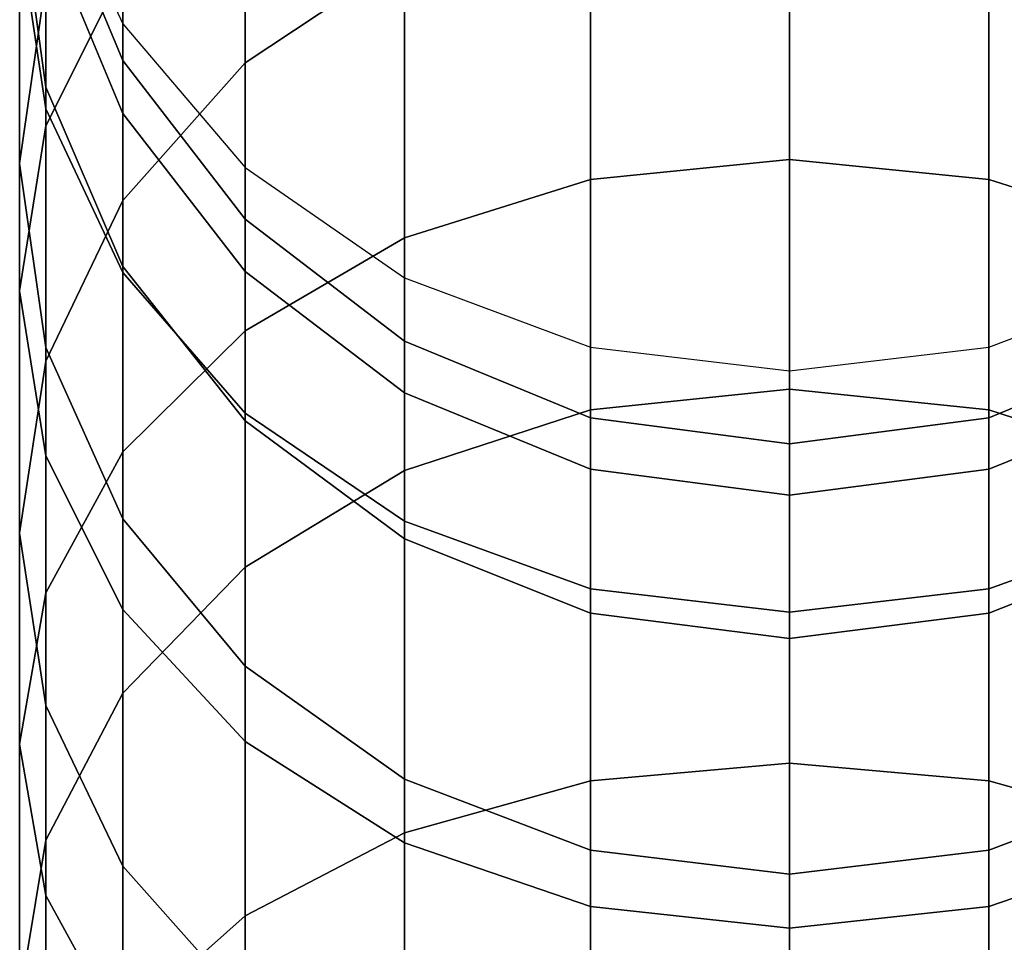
# Model space of a CAD drawing. Header units: inches. Extents: x 15 to 546804, y -66 to 267312.
# Tile 343 of 478: x 434201 to 434211, y 129509 to 129519. Entities that reach past the tile are written whole.
import ezdxf

# ---------------------------------------------------------------- set-up
doc = ezdxf.new("R2010")
doc.units = ezdxf.units.IN
doc.header["$MEASUREMENT"] = 0

msp = doc.modelspace()

# ---------------------------------------------------------------- linework, layer by layer
at = {"color": 7, "extrusion": (-1, 1.27576e-07, 4.74186e-12)}
for p, q in [((434209.219, 129522.375, 953.632), (434209.219, 129517.117, 945.575)), ((434203.562, 129518.122, 1609.095), (434203.562, 129522.298, 1600.713)), ((434207.149, 129522.149, 953.759), (434207.149, 129516.91, 945.731)), ((434211.29, 129522.149, 953.759), (434211.29, 129516.91, 945.731)), ((434205.219, 129521.487, 954.131), (434205.219, 129516.303, 946.187)), ((434201.492, 129521.296, 964.4), (434201.492, 129517.466, 956.392)), ((434202.291, 129516.69, 1608.26), (434202.291, 129520.768, 1600.073)), ((434203.562, 129520.435, 954.723), (434203.562, 129515.337, 946.912)), ((434201.492, 129520.267, 973.933), (434202.291, 129518.527, 974.498)), ((434201.492, 129520.07, 1573.19), (434202.291, 129518.147, 1573.063)), ((434202.291, 129518.147, 1573.327), (434201.492, 129520.07, 1573.327)), ((434202.291, 129518.147, 973.327), (434201.492, 129520.07, 973.327)), ((434201.492, 129520.07, 973.327), (434201.492, 129517.644, 965.86)), ((434209.219, 129514.732, 1618.293), (434209.219, 129520.148, 1610.277)), ((434201.219, 129517.075, 1598.528), (434201.219, 129519.869, 1590.375)), ((434201.219, 129519.869, 1590.375), (434201.492, 129517.868, 1589.834)), ((434207.149, 129514.516, 1618.126), (434207.149, 129519.912, 1610.139)), ((434211.29, 129514.516, 1618.126), (434211.29, 129519.912, 1610.139)), ((434201.219, 129519.47, 965.13), (434201.492, 129517.644, 965.86)), ((434201.219, 129519.47, 965.13), (434201.219, 129515.751, 957.356)), ((434201.492, 129517.868, 1589.834), (434201.492, 129519.51, 1581.653)), ((434201.492, 129519.51, 1581.653), (434202.291, 129517.596, 1581.399)), ((434205.219, 129519.221, 1609.736), (434203.562, 129518.122, 1609.095)), ((434205.219, 129513.885, 1617.635), (434205.219, 129519.221, 1609.736)), ((434202.291, 129519.063, 955.494), (434201.492, 129517.466, 956.392)), ((434202.291, 129519.063, 955.494), (434202.291, 129514.079, 947.857)), ((434201.492, 129518.987, 1599.328), (434201.219, 129517.075, 1598.528)), ((434201.492, 129515.022, 1607.286), (434201.492, 129518.987, 1599.328)), ((434202.291, 129518.527, 974.498), (434203.562, 129517.034, 974.983)), ((434202.291, 129518.527, 974.498), (434202.291, 129518.147, 973.327)), ((434202.291, 129517.596, 1581.399), (434202.291, 129518.147, 1573.327)), ((434202.291, 129518.147, 1573.063), (434203.562, 129516.496, 1572.954)), ((434203.562, 129516.496, 1573.327), (434202.291, 129518.147, 1573.327)), ((434202.291, 129518.147, 1573.327), (434202.291, 129518.147, 1573.063)), ((434203.562, 129516.496, 973.327), (434202.291, 129518.147, 973.327)), ((434202.291, 129518.147, 1573.063), (434202.291, 129518.147, 973.327)), ((434202.291, 129518.147, 973.327), (434202.291, 129515.942, 966.54)), ((434203.562, 129518.122, 1609.095), (434202.291, 129516.69, 1608.26)), ((434203.562, 129512.88, 1616.855), (434203.562, 129518.122, 1609.095)), ((434201.492, 129515.163, 1597.729), (434201.492, 129517.868, 1589.834)), ((434201.492, 129517.868, 1589.834), (434202.291, 129516.004, 1589.33)), ((434201.492, 129517.644, 965.86), (434202.291, 129515.942, 966.54)), ((434201.492, 129517.644, 965.86), (434201.492, 129514.037, 958.319)), ((434202.291, 129516.004, 1589.33), (434202.291, 129517.596, 1581.399)), ((434202.291, 129517.596, 1581.399), (434203.562, 129515.952, 1581.18)), ((434201.492, 129517.466, 956.392), (434201.219, 129515.751, 957.356)), ((434201.492, 129517.466, 956.392), (434201.492, 129512.614, 948.957)), ((434209.219, 129517.117, 945.575), (434207.149, 129516.91, 945.731)), ((434211.29, 129516.91, 945.731), (434209.219, 129517.117, 945.575)), ((434209.219, 129517.117, 945.575), (434209.219, 129510.844, 938.281)), ((434201.219, 129513.233, 1606.242), (434201.219, 129517.075, 1598.528)), ((434201.219, 129517.075, 1598.528), (434201.492, 129515.163, 1597.729)), ((434203.562, 129517.034, 974.983), (434205.219, 129515.888, 975.355)), ((434203.562, 129517.034, 974.983), (434203.562, 129516.496, 973.327)), ((434207.149, 129516.91, 945.731), (434205.219, 129516.303, 946.187)), ((434207.149, 129516.91, 945.731), (434207.149, 129510.659, 938.462)), ((434213.219, 129516.303, 946.187), (434211.29, 129516.91, 945.731)), ((434211.29, 129516.91, 945.731), (434211.29, 129510.659, 938.462)), ((434202.291, 129516.69, 1608.26), (434201.492, 129515.022, 1607.286)), ((434202.291, 129511.57, 1615.838), (434202.291, 129516.69, 1608.26)), ((434203.562, 129515.952, 1581.18), (434203.562, 129516.496, 1573.327)), ((434203.562, 129516.496, 1572.954), (434205.219, 129515.229, 1572.87)), ((434205.219, 129515.229, 1573.327), (434203.562, 129516.496, 1573.327)), ((434203.562, 129516.496, 1573.327), (434203.562, 129516.496, 1572.954)), ((434205.219, 129515.229, 973.327), (434203.562, 129516.496, 973.327)), ((434203.562, 129516.496, 1572.954), (434203.562, 129516.496, 973.327)), ((434203.562, 129516.496, 973.327), (434203.562, 129514.481, 967.124)), ((434205.219, 129516.303, 946.187), (434203.562, 129515.337, 946.912)), ((434205.219, 129516.303, 946.187), (434205.219, 129510.118, 938.994)), ((434202.291, 129513.382, 1596.983), (434202.291, 129516.004, 1589.33)), ((434202.291, 129516.004, 1589.33), (434203.562, 129514.403, 1588.898)), ((434202.291, 129515.942, 966.54), (434203.562, 129514.481, 967.124)), ((434202.291, 129515.942, 966.54), (434202.291, 129512.44, 959.218)), ((434203.562, 129514.403, 1588.898), (434203.562, 129515.952, 1581.18)), ((434203.562, 129515.952, 1581.18), (434205.219, 129514.691, 1581.013)), ((434205.219, 129515.888, 975.355), (434207.149, 129515.168, 975.589)), ((434205.219, 129515.888, 975.355), (434205.219, 129515.229, 973.327)), ((434211.29, 129515.168, 975.589), (434213.219, 129515.888, 975.355)), ((434201.219, 129515.751, 957.356), (434201.492, 129514.037, 958.319)), ((434201.219, 129515.751, 957.356), (434201.219, 129511.042, 950.138)), ((434203.562, 129515.337, 946.912), (434202.291, 129514.079, 947.857)), ((434203.562, 129515.337, 946.912), (434203.562, 129509.256, 939.84)), ((434201.492, 129511.443, 1605.198), (434201.492, 129515.163, 1597.729)), ((434201.492, 129515.163, 1597.729), (434202.291, 129513.382, 1596.983)), ((434205.219, 129514.691, 1581.013), (434205.219, 129515.229, 1572.87)), ((434205.219, 129515.229, 1572.87), (434207.149, 129514.433, 1572.817)), ((434207.149, 129514.433, 1573.327), (434205.219, 129515.229, 1573.327)), ((434205.219, 129515.229, 1573.327), (434205.219, 129515.229, 1572.87)), ((434207.149, 129514.433, 973.327), (434205.219, 129515.229, 973.327)), ((434205.219, 129515.229, 1572.87), (434205.219, 129515.229, 973.327)), ((434205.219, 129515.229, 973.327), (434205.219, 129513.36, 967.572)), ((434207.149, 129515.168, 975.589), (434209.219, 129514.922, 975.669)), ((434207.149, 129515.168, 975.589), (434207.149, 129514.433, 973.327)), ((434209.219, 129514.922, 975.669), (434211.29, 129515.168, 975.589)), ((434211.29, 129514.433, 1572.817), (434213.219, 129515.229, 1572.87)), ((434213.219, 129515.229, 1573.327), (434211.29, 129514.433, 1573.327)), ((434213.219, 129515.229, 973.327), (434211.29, 129514.433, 973.327)), ((434211.29, 129515.168, 975.589), (434211.29, 129514.433, 973.327)), ((434201.492, 129515.022, 1607.286), (434201.219, 129513.233, 1606.242)), ((434201.492, 129510.045, 1614.654), (434201.492, 129515.022, 1607.286)), ((434209.219, 129514.161, 973.327), (434209.219, 129514.922, 975.669)), ((434205.219, 129513.175, 1588.565), (434205.219, 129514.691, 1581.013)), ((434205.219, 129514.691, 1581.013), (434207.149, 129513.898, 1580.908)), ((434209.219, 129514.732, 1618.293), (434207.149, 129514.516, 1618.126)), ((434209.219, 129508.307, 1625.527), (434209.219, 129514.732, 1618.293)), ((434211.29, 129514.516, 1618.126), (434209.219, 129514.732, 1618.293)), ((434211.29, 129513.898, 1580.908), (434213.219, 129514.691, 1581.013)), ((434203.562, 129514.481, 967.124), (434205.219, 129513.36, 967.572)), ((434203.562, 129514.481, 967.124), (434203.562, 129511.068, 959.989)), ((434207.149, 129514.516, 1618.126), (434205.219, 129513.885, 1617.635)), ((434207.149, 129508.116, 1625.332), (434207.149, 129514.516, 1618.126)), ((434207.149, 129513.898, 1580.908), (434207.149, 129514.433, 1572.817)), ((434207.149, 129514.433, 1572.817), (434209.219, 129514.161, 1572.799)), ((434209.219, 129514.161, 1573.327), (434207.149, 129514.433, 1573.327)), ((434207.149, 129514.433, 1573.327), (434207.149, 129514.433, 1572.817)), ((434209.219, 129514.161, 973.327), (434207.149, 129514.433, 973.327)), ((434207.149, 129514.433, 1572.817), (434207.149, 129514.433, 973.327)), ((434207.149, 129514.433, 973.327), (434207.149, 129512.655, 967.853)), ((434209.219, 129514.161, 1572.799), (434211.29, 129514.433, 1572.817)), ((434211.29, 129514.433, 1573.327), (434209.219, 129514.161, 1573.327)), ((434211.29, 129514.433, 973.327), (434209.219, 129514.161, 973.327)), ((434211.29, 129508.116, 1625.332), (434211.29, 129514.516, 1618.126)), ((434213.219, 129513.885, 1617.635), (434211.29, 129514.516, 1618.126)), ((434211.29, 129513.898, 1580.908), (434211.29, 129514.433, 1572.817)), ((434211.29, 129514.433, 1573.327), (434211.29, 129514.433, 1572.817)), ((434211.29, 129514.433, 1572.817), (434211.29, 129514.433, 973.327)), ((434211.29, 129514.433, 973.327), (434211.29, 129512.655, 967.853)), ((434203.562, 129511.852, 1596.344), (434203.562, 129514.403, 1588.898)), ((434203.562, 129514.403, 1588.898), (434205.219, 129513.175, 1588.565)), ((434209.219, 129514.161, 1572.799), (434209.219, 129513.628, 1580.872)), ((434209.219, 129514.161, 973.327), (434209.219, 129514.161, 1572.799)), ((434209.219, 129514.161, 1572.799), (434209.219, 129514.161, 1573.327)), ((434209.219, 129512.414, 967.949), (434209.219, 129514.161, 973.327)), ((434202.291, 129514.079, 947.857), (434201.492, 129512.614, 948.957)), ((434201.492, 129514.037, 958.319), (434202.291, 129512.44, 959.218)), ((434201.492, 129514.037, 958.319), (434201.492, 129509.469, 951.32)), ((434202.291, 129514.079, 947.857), (434202.291, 129508.133, 940.943)), ((434205.219, 129513.885, 1617.635), (434203.562, 129512.88, 1616.855)), ((434205.219, 129507.554, 1624.763), (434205.219, 129513.885, 1617.635)), ((434207.149, 129512.403, 1588.357), (434207.149, 129513.898, 1580.908)), ((434207.149, 129513.898, 1580.908), (434209.219, 129513.628, 1580.872)), ((434209.219, 129513.628, 1580.872), (434211.29, 129513.898, 1580.908)), ((434211.29, 129512.403, 1588.357), (434211.29, 129513.898, 1580.908)), ((434209.219, 129513.628, 1580.872), (434209.219, 129512.14, 1588.285)), ((434202.291, 129509.775, 1604.225), (434202.291, 129513.382, 1596.983)), ((434202.291, 129513.382, 1596.983), (434203.562, 129511.852, 1596.344)), ((434205.219, 129513.36, 967.572), (434207.149, 129512.655, 967.853)), ((434205.219, 129513.36, 967.572), (434205.219, 129510.016, 960.58)), ((434211.29, 129512.655, 967.853), (434213.219, 129513.36, 967.572)), ((434201.219, 129508.408, 1613.383), (434201.219, 129513.233, 1606.242)), ((434201.219, 129513.233, 1606.242), (434201.492, 129511.443, 1605.198)), ((434205.219, 129510.678, 1595.853), (434205.219, 129513.175, 1588.565)), ((434205.219, 129513.175, 1588.565), (434207.149, 129512.403, 1588.357)), ((434211.29, 129512.403, 1588.357), (434213.219, 129513.175, 1588.565)), ((434203.562, 129512.88, 1616.855), (434202.291, 129511.57, 1615.838)), ((434203.562, 129506.661, 1623.857), (434203.562, 129512.88, 1616.855)), ((434201.492, 129512.614, 948.957), (434201.219, 129511.042, 950.138)), ((434201.492, 129512.614, 948.957), (434201.492, 129506.826, 942.226)), ((434207.149, 129512.655, 967.853), (434209.219, 129512.414, 967.949)), ((434207.149, 129512.655, 967.853), (434207.149, 129509.354, 960.952)), ((434209.219, 129512.414, 967.949), (434211.29, 129512.655, 967.853)), ((434211.29, 129512.655, 967.853), (434211.29, 129509.354, 960.952)), ((434202.291, 129512.44, 959.218), (434203.562, 129511.068, 959.989)), ((434202.291, 129512.44, 959.218), (434202.291, 129508.004, 952.42)), ((434207.149, 129509.94, 1595.544), (434207.149, 129512.403, 1588.357)), ((434207.149, 129512.403, 1588.357), (434209.219, 129512.14, 1588.285)), ((434209.219, 129509.128, 961.079), (434209.219, 129512.414, 967.949)), ((434209.219, 129512.14, 1588.285), (434211.29, 129512.403, 1588.357)), ((434211.29, 129509.94, 1595.544), (434211.29, 129512.403, 1588.357)), ((434209.219, 129512.14, 1588.285), (434209.219, 129509.689, 1595.439)), ((434203.562, 129508.343, 1603.389), (434203.562, 129511.852, 1596.344)), ((434203.562, 129511.852, 1596.344), (434205.219, 129510.678, 1595.853)), ((434202.291, 129511.57, 1615.838), (434201.492, 129510.045, 1614.654)), ((434202.291, 129505.496, 1622.677), (434202.291, 129511.57, 1615.838)), ((434201.492, 129506.771, 1612.112), (434201.492, 129511.443, 1605.198)), ((434201.492, 129511.443, 1605.198), (434202.291, 129509.775, 1604.225)), ((434203.562, 129511.068, 959.989), (434205.219, 129510.016, 960.58)), ((434203.562, 129511.068, 959.989), (434203.562, 129506.746, 953.365)), ((434201.219, 129511.042, 950.138), (434201.492, 129509.469, 951.32)), ((434201.219, 129511.042, 950.138), (434201.219, 129505.423, 943.604)), ((434209.219, 129510.844, 938.281), (434207.149, 129510.659, 938.462)), ((434211.29, 129510.659, 938.462), (434209.219, 129510.844, 938.281)), ((434209.219, 129510.844, 938.281), (434209.219, 129503.666, 931.876)), ((434205.219, 129507.244, 1602.748), (434205.219, 129510.678, 1595.853)), ((434205.219, 129510.678, 1595.853), (434207.149, 129509.94, 1595.544)), ((434207.149, 129510.659, 938.462), (434205.219, 129510.118, 938.994)), ((434207.149, 129510.659, 938.462), (434207.149, 129503.506, 932.08)), ((434211.29, 129509.94, 1595.544), (434213.219, 129510.678, 1595.853)), ((434213.219, 129510.118, 938.994), (434211.29, 129510.659, 938.462)), ((434211.29, 129510.659, 938.462), (434211.29, 129503.506, 932.08)), ((434201.492, 129510.045, 1614.654), (434201.219, 129508.408, 1613.383)), ((434201.492, 129504.14, 1621.302), (434201.492, 129510.045, 1614.654)), ((434205.219, 129510.118, 938.994), (434203.562, 129509.256, 939.84)), ((434205.219, 129510.118, 938.994), (434205.219, 129503.04, 932.678)), ((434205.219, 129510.016, 960.58), (434207.149, 129509.354, 960.952)), ((434205.219, 129510.016, 960.58), (434205.219, 129505.78, 954.09)), ((434207.149, 129506.553, 1602.345), (434207.149, 129509.94, 1595.544)), ((434207.149, 129509.94, 1595.544), (434209.219, 129509.689, 1595.439)), ((434209.219, 129509.689, 1595.439), (434211.29, 129509.94, 1595.544)), ((434211.29, 129509.354, 960.952), (434213.219, 129510.016, 960.58)), ((434211.29, 129506.553, 1602.345), (434211.29, 129509.94, 1595.544)), ((434202.291, 129505.246, 1610.928), (434202.291, 129509.775, 1604.225)), ((434202.291, 129509.775, 1604.225), (434203.562, 129508.343, 1603.389)), ((434209.219, 129509.689, 1595.439), (434209.219, 129506.317, 1602.207)), ((434201.492, 129509.469, 951.32), (434202.291, 129508.004, 952.42)), ((434201.492, 129509.469, 951.32), (434201.492, 129504.019, 944.982)), ((434207.149, 129509.354, 960.952), (434209.219, 129509.128, 961.079)), ((434207.149, 129509.354, 960.952), (434207.149, 129505.173, 954.546)), ((434209.219, 129509.128, 961.079), (434211.29, 129509.354, 960.952)), ((434211.29, 129509.354, 960.952), (434211.29, 129505.173, 954.546)), ((434203.562, 129509.256, 939.84), (434202.291, 129508.133, 940.943)), ((434203.562, 129509.256, 939.84), (434203.562, 129502.297, 933.63)), ((434209.219, 129504.966, 954.702), (434209.219, 129509.128, 961.079))]:
    msp.add_line(p, q, dxfattribs=at)
for centre, start, end in [((-129456.874, 1573.327, -434209.203), 89.21435, 180.00001), ((-129458.873, 989.365, -434209.203), 194.21435, 285.00001)]:
    msp.add_arc(centre, 65.315, start, end, dxfattribs=at)
at = {"color": 7}
for points, invisible_edges in [([(434202.291, 129519.063, 955.494), (434202.291, 129522.998, 963.721), (434201.492, 129517.466, 956.392)], 2), ([(434201.492, 129521.296, 964.4), (434201.492, 129517.466, 956.392), (434202.291, 129522.998, 963.721)], 2), ([(434209.219, 129517.117, 945.575), (434209.219, 129522.375, 953.632), (434207.149, 129516.91, 945.731)], 2), ([(434207.149, 129522.149, 953.759), (434207.149, 129516.91, 945.731), (434209.219, 129522.375, 953.632)], 2), ([(434209.219, 129522.375, 953.632), (434209.219, 129517.117, 945.575), (434211.29, 129522.149, 953.759)], 2), ([(434202.291, 129520.768, 1600.073), (434203.562, 129522.298, 1600.713), (434202.291, 129516.69, 1608.26)], 2), ([(434203.562, 129518.122, 1609.095), (434202.291, 129516.69, 1608.26), (434203.562, 129522.298, 1600.713)], 2), ([(434203.562, 129518.122, 1609.095), (434203.562, 129522.298, 1600.713), (434205.219, 129519.221, 1609.736)], 2), ([(434201.219, 129519.47, 965.13), (434201.219, 129522.133, 973.327), (434201.492, 129517.644, 965.86)], 2), ([(434201.492, 129520.07, 973.327), (434201.492, 129517.644, 965.86), (434201.219, 129522.133, 973.327)], 2), ([(434207.149, 129516.91, 945.731), (434207.149, 129522.149, 953.759), (434205.219, 129516.303, 946.187)], 2), ([(434205.219, 129521.487, 954.131), (434205.219, 129516.303, 946.187), (434207.149, 129522.149, 953.759)], 2), ([(434211.29, 129516.91, 945.731), (434211.29, 129522.149, 953.759), (434209.219, 129517.117, 945.575)], 2), ([(434211.29, 129522.149, 953.759), (434211.29, 129516.91, 945.731), (434213.219, 129521.487, 954.131)], 2), ([(434201.219, 129519.869, 1590.375), (434201.492, 129521.869, 1590.916), (434201.219, 129517.075, 1598.528)], 2), ([(434201.492, 129518.987, 1599.328), (434201.219, 129517.075, 1598.528), (434201.492, 129521.869, 1590.916)], 2), ([(434201.492, 129519.51, 1581.653), (434201.219, 129521.564, 1581.926), (434201.492, 129517.868, 1589.834)], 2), ([(434201.219, 129519.869, 1590.375), (434201.492, 129517.868, 1589.834), (434201.219, 129521.564, 1581.926)], 2), ([(434205.219, 129516.303, 946.187), (434205.219, 129521.487, 954.131), (434203.562, 129515.337, 946.912)], 2), ([(434203.562, 129520.435, 954.723), (434203.562, 129515.337, 946.912), (434205.219, 129521.487, 954.131)], 2), ([(434213.219, 129516.303, 946.187), (434213.219, 129521.487, 954.131), (434211.29, 129516.91, 945.731)], 2), ([(434201.492, 129517.466, 956.392), (434201.492, 129521.296, 964.4), (434201.219, 129515.751, 957.356)], 2), ([(434201.219, 129519.47, 965.13), (434201.219, 129515.751, 957.356), (434201.492, 129521.296, 964.4)], 2), ([(434201.492, 129518.987, 1599.328), (434202.291, 129520.768, 1600.073), (434201.492, 129515.022, 1607.286)], 2), ([(434202.291, 129516.69, 1608.26), (434201.492, 129515.022, 1607.286), (434202.291, 129520.768, 1600.073)], 2), ([(434203.562, 129515.337, 946.912), (434203.562, 129520.435, 954.723), (434202.291, 129514.079, 947.857)], 2), ([(434202.291, 129519.063, 955.494), (434202.291, 129514.079, 947.857), (434203.562, 129520.435, 954.723)], 2), ([(434201.492, 129520.267, 973.933), (434202.291, 129518.527, 974.498), (434201.492, 129520.07, 973.327)], 2), ([(434202.291, 129518.147, 973.327), (434201.492, 129520.07, 973.327), (434202.291, 129518.527, 974.498)], 2), ([(434201.492, 129517.644, 965.86), (434201.492, 129520.07, 973.327), (434202.291, 129515.942, 966.54)], 2), ([(434202.291, 129518.147, 973.327), (434202.291, 129515.942, 966.54), (434201.492, 129520.07, 973.327)], 2), ([(434201.492, 129520.07, 973.327), (434202.291, 129518.147, 973.327), (434201.492, 129520.07, 1573.19)], 2), ([(434202.291, 129518.147, 1573.063), (434201.492, 129520.07, 1573.19), (434202.291, 129518.147, 973.327)], 2), ([(434216.148, 129518.147, 1573.327), (434216.947, 129520.07, 1573.327), (434201.492, 129520.07, 1573.327)], 14), ([(434202.291, 129518.147, 1573.327), (434216.148, 129518.147, 1573.327), (434201.492, 129520.07, 1573.327)], 3), ([(434202.291, 129518.147, 1573.327), (434201.492, 129520.07, 1573.327), (434202.291, 129517.596, 1581.399)], 2), ([(434201.492, 129519.51, 1581.653), (434202.291, 129517.596, 1581.399), (434201.492, 129520.07, 1573.327)], 2), ([(434209.219, 129520.148, 1610.277), (434209.219, 129514.732, 1618.293), (434207.149, 129519.912, 1610.139)], 2), ([(434211.29, 129519.912, 1610.139), (434211.29, 129514.516, 1618.126), (434209.219, 129520.148, 1610.277)], 2), ([(434209.219, 129514.732, 1618.293), (434209.219, 129520.148, 1610.277), (434211.29, 129514.516, 1618.126)], 2), ([(434201.492, 129517.868, 1589.834), (434201.219, 129519.869, 1590.375), (434201.492, 129515.163, 1597.729)], 2), ([(434201.219, 129517.075, 1598.528), (434201.492, 129515.163, 1597.729), (434201.219, 129519.869, 1590.375)], 2), ([(434207.149, 129519.912, 1610.139), (434207.149, 129514.516, 1618.126), (434205.219, 129519.221, 1609.736)], 2), ([(434207.149, 129514.516, 1618.126), (434207.149, 129519.912, 1610.139), (434209.219, 129514.732, 1618.293)], 2), ([(434213.219, 129519.221, 1609.736), (434213.219, 129513.885, 1617.635), (434211.29, 129519.912, 1610.139)], 2), ([(434211.29, 129514.516, 1618.126), (434211.29, 129519.912, 1610.139), (434213.219, 129513.885, 1617.635)], 2), ([(434201.219, 129515.751, 957.356), (434201.219, 129519.47, 965.13), (434201.492, 129514.037, 958.319)], 2), ([(434201.492, 129517.644, 965.86), (434201.492, 129514.037, 958.319), (434201.219, 129519.47, 965.13)], 2), ([(434202.291, 129517.596, 1581.399), (434201.492, 129519.51, 1581.653), (434202.291, 129516.004, 1589.33)], 2), ([(434201.492, 129517.868, 1589.834), (434202.291, 129516.004, 1589.33), (434201.492, 129519.51, 1581.653)], 2), ([(434205.219, 129519.221, 1609.736), (434205.219, 129513.885, 1617.635), (434203.562, 129518.122, 1609.095)], 2), ([(434205.219, 129513.885, 1617.635), (434205.219, 129519.221, 1609.736), (434207.149, 129514.516, 1618.126)], 2), ([(434202.291, 129514.079, 947.857), (434202.291, 129519.063, 955.494), (434201.492, 129512.614, 948.957)], 2), ([(434201.492, 129517.466, 956.392), (434201.492, 129512.614, 948.957), (434202.291, 129519.063, 955.494)], 2), ([(434201.219, 129517.075, 1598.528), (434201.492, 129518.987, 1599.328), (434201.219, 129513.233, 1606.242)], 2), ([(434201.492, 129515.022, 1607.286), (434201.219, 129513.233, 1606.242), (434201.492, 129518.987, 1599.328)], 2), ([(434202.291, 129518.527, 974.498), (434203.562, 129517.034, 974.983), (434202.291, 129518.147, 973.327)], 2), ([(434203.562, 129516.496, 973.327), (434202.291, 129518.147, 973.327), (434203.562, 129517.034, 974.983)], 2), ([(434202.291, 129515.942, 966.54), (434202.291, 129518.147, 973.327), (434203.562, 129514.481, 967.124)], 2), ([(434203.562, 129516.496, 973.327), (434203.562, 129514.481, 967.124), (434202.291, 129518.147, 973.327)], 2), ([(434203.562, 129516.496, 1573.327), (434202.291, 129518.147, 1573.327), (434203.562, 129515.952, 1581.18)], 2), ([(434202.291, 129517.596, 1581.399), (434203.562, 129515.952, 1581.18), (434202.291, 129518.147, 1573.327)], 2), ([(434202.291, 129518.147, 973.327), (434203.562, 129516.496, 973.327), (434202.291, 129518.147, 1573.063)], 2), ([(434203.562, 129516.496, 1572.954), (434202.291, 129518.147, 1573.063), (434203.562, 129516.496, 973.327)], 2), ([(434214.876, 129516.496, 1573.327), (434216.148, 129518.147, 1573.327), (434202.291, 129518.147, 1573.327)], 14), ([(434203.562, 129516.496, 1573.327), (434214.876, 129516.496, 1573.327), (434202.291, 129518.147, 1573.327)], 3), ([(434203.562, 129516.496, 1572.954), (434202.291, 129518.147, 1573.063), (434203.562, 129516.496, 1573.327)], 2), ([(434202.291, 129518.147, 1573.327), (434203.562, 129516.496, 1573.327), (434202.291, 129518.147, 1573.063)], 2), ([(434202.291, 129516.69, 1608.26), (434203.562, 129518.122, 1609.095), (434202.291, 129511.57, 1615.838)], 2), ([(434203.562, 129512.88, 1616.855), (434202.291, 129511.57, 1615.838), (434203.562, 129518.122, 1609.095)], 2), ([(434203.562, 129512.88, 1616.855), (434203.562, 129518.122, 1609.095), (434205.219, 129513.885, 1617.635)], 2), ([(434202.291, 129516.004, 1589.33), (434201.492, 129517.868, 1589.834), (434202.291, 129513.382, 1596.983)], 2), ([(434201.492, 129515.163, 1597.729), (434202.291, 129513.382, 1596.983), (434201.492, 129517.868, 1589.834)], 2), ([(434201.492, 129514.037, 958.319), (434201.492, 129517.644, 965.86), (434202.291, 129512.44, 959.218)], 2), ([(434202.291, 129515.942, 966.54), (434202.291, 129512.44, 959.218), (434201.492, 129517.644, 965.86)], 2), ([(434203.562, 129515.952, 1581.18), (434202.291, 129517.596, 1581.399), (434203.562, 129514.403, 1588.898)], 2), ([(434202.291, 129516.004, 1589.33), (434203.562, 129514.403, 1588.898), (434202.291, 129517.596, 1581.399)], 2), ([(434201.492, 129512.614, 948.957), (434201.492, 129517.466, 956.392), (434201.219, 129511.042, 950.138)], 2), ([(434201.219, 129515.751, 957.356), (434201.219, 129511.042, 950.138), (434201.492, 129517.466, 956.392)], 2), ([(434209.219, 129510.844, 938.281), (434209.219, 129517.117, 945.575), (434207.149, 129510.659, 938.462)], 2), ([(434207.149, 129516.91, 945.731), (434207.149, 129510.659, 938.462), (434209.219, 129517.117, 945.575)], 2), ([(434209.219, 129517.117, 945.575), (434209.219, 129510.844, 938.281), (434211.29, 129516.91, 945.731)], 2), ([(434201.492, 129515.163, 1597.729), (434201.219, 129517.075, 1598.528), (434201.492, 129511.443, 1605.198)], 2), ([(434201.219, 129513.233, 1606.242), (434201.492, 129511.443, 1605.198), (434201.219, 129517.075, 1598.528)], 2), ([(434205.219, 129515.888, 975.355), (434205.219, 129515.229, 973.327), (434203.562, 129517.034, 974.983)], 2), ([(434203.562, 129516.496, 973.327), (434203.562, 129517.034, 974.983), (434205.219, 129515.229, 973.327)], 2), ([(434207.149, 129510.659, 938.462), (434207.149, 129516.91, 945.731), (434205.219, 129510.118, 938.994)], 2), ([(434205.219, 129516.303, 946.187), (434205.219, 129510.118, 938.994), (434207.149, 129516.91, 945.731)], 2), ([(434211.29, 129510.659, 938.462), (434211.29, 129516.91, 945.731), (434209.219, 129510.844, 938.281)], 2), ([(434211.29, 129516.91, 945.731), (434211.29, 129510.659, 938.462), (434213.219, 129516.303, 946.187)], 2), ([(434201.492, 129515.022, 1607.286), (434202.291, 129516.69, 1608.26), (434201.492, 129510.045, 1614.654)], 2), ([(434202.291, 129511.57, 1615.838), (434201.492, 129510.045, 1614.654), (434202.291, 129516.69, 1608.26)], 2), ([(434205.219, 129515.229, 973.327), (434205.219, 129513.36, 967.572), (434203.562, 129516.496, 973.327)], 2), ([(434203.562, 129514.481, 967.124), (434203.562, 129516.496, 973.327), (434205.219, 129513.36, 967.572)], 2), ([(434205.219, 129515.229, 1572.87), (434205.219, 129515.229, 1573.327), (434203.562, 129516.496, 1572.954)], 2), ([(434203.562, 129516.496, 1573.327), (434203.562, 129516.496, 1572.954), (434205.219, 129515.229, 1573.327)], 2), ([(434205.219, 129515.229, 973.327), (434205.219, 129515.229, 1572.87), (434203.562, 129516.496, 973.327)], 2), ([(434203.562, 129516.496, 1572.954), (434203.562, 129516.496, 973.327), (434205.219, 129515.229, 1572.87)], 2), ([(434213.219, 129515.229, 1573.327), (434214.876, 129516.496, 1573.327), (434203.562, 129516.496, 1573.327)], 14), ([(434205.219, 129515.229, 1573.327), (434213.219, 129515.229, 1573.327), (434203.562, 129516.496, 1573.327)], 3), ([(434203.562, 129516.496, 1572.954), (434203.562, 129515.952, 1581.18), (434205.219, 129515.229, 1572.87)], 3), ([(434203.562, 129516.496, 1573.327), (434203.562, 129515.952, 1581.18), (434203.562, 129516.496, 1572.954)], 2), ([(434205.219, 129510.118, 938.994), (434205.219, 129516.303, 946.187), (434203.562, 129509.256, 939.84)], 2), ([(434203.562, 129515.337, 946.912), (434203.562, 129509.256, 939.84), (434205.219, 129516.303, 946.187)], 2), ([(434213.219, 129510.118, 938.994), (434213.219, 129516.303, 946.187), (434211.29, 129510.659, 938.462)], 2), ([(434203.562, 129514.403, 1588.898), (434202.291, 129516.004, 1589.33), (434203.562, 129511.852, 1596.344)], 2), ([(434202.291, 129513.382, 1596.983), (434203.562, 129511.852, 1596.344), (434202.291, 129516.004, 1589.33)], 2), ([(434202.291, 129512.44, 959.218), (434202.291, 129515.942, 966.54), (434203.562, 129511.068, 959.989)], 2), ([(434203.562, 129514.481, 967.124), (434203.562, 129511.068, 959.989), (434202.291, 129515.942, 966.54)], 2), ([(434205.219, 129514.691, 1581.013), (434205.219, 129515.229, 1572.87), (434203.562, 129515.952, 1581.18)], 2), ([(434203.562, 129515.952, 1581.18), (434203.562, 129514.403, 1588.898), (434205.219, 129514.691, 1581.013)], 2), ([(434207.149, 129515.168, 975.589), (434207.149, 129514.433, 973.327), (434205.219, 129515.888, 975.355)], 2), ([(434205.219, 129515.229, 973.327), (434205.219, 129515.888, 975.355), (434207.149, 129514.433, 973.327)], 2), ([(434213.219, 129515.888, 975.355), (434213.219, 129515.229, 973.327), (434211.29, 129515.168, 975.589)], 2), ([(434201.219, 129511.042, 950.138), (434201.219, 129515.751, 957.356), (434201.492, 129509.469, 951.32)], 2), ([(434201.492, 129514.037, 958.319), (434201.492, 129509.469, 951.32), (434201.219, 129515.751, 957.356)], 2), ([(434203.562, 129509.256, 939.84), (434203.562, 129515.337, 946.912), (434202.291, 129508.133, 940.943)], 2), ([(434202.291, 129514.079, 947.857), (434202.291, 129508.133, 940.943), (434203.562, 129515.337, 946.912)], 2), ([(434202.291, 129513.382, 1596.983), (434201.492, 129515.163, 1597.729), (434202.291, 129509.775, 1604.225)], 2), ([(434201.492, 129511.443, 1605.198), (434202.291, 129509.775, 1604.225), (434201.492, 129515.163, 1597.729)], 2), ([(434207.149, 129514.433, 973.327), (434207.149, 129512.655, 967.853), (434205.219, 129515.229, 973.327)], 2), ([(434205.219, 129513.36, 967.572), (434205.219, 129515.229, 973.327), (434207.149, 129512.655, 967.853)], 2), ([(434207.149, 129514.433, 1572.817), (434207.149, 129514.433, 1573.327), (434205.219, 129515.229, 1572.87)], 2), ([(434205.219, 129515.229, 1573.327), (434205.219, 129515.229, 1572.87), (434207.149, 129514.433, 1573.327)], 2), ([(434207.149, 129514.433, 973.327), (434207.149, 129514.433, 1572.817), (434205.219, 129515.229, 973.327)], 2), ([(434205.219, 129515.229, 1572.87), (434205.219, 129515.229, 973.327), (434207.149, 129514.433, 1572.817)], 2), ([(434211.29, 129514.433, 1573.327), (434213.219, 129515.229, 1573.327), (434205.219, 129515.229, 1573.327)], 14), ([(434207.149, 129514.433, 1573.327), (434211.29, 129514.433, 1573.327), (434205.219, 129515.229, 1573.327)], 3), ([(434205.219, 129515.229, 1572.87), (434205.219, 129514.691, 1581.013), (434207.149, 129514.433, 1572.817)], 2), ([(434209.219, 129514.922, 975.669), (434209.219, 129514.161, 973.327), (434207.149, 129515.168, 975.589)], 2), ([(434207.149, 129514.433, 973.327), (434207.149, 129515.168, 975.589), (434209.219, 129514.161, 973.327)], 2), ([(434211.29, 129515.168, 975.589), (434211.29, 129514.433, 973.327), (434209.219, 129514.922, 975.669)], 2), ([(434211.29, 129514.433, 973.327), (434211.29, 129515.168, 975.589), (434213.219, 129515.229, 973.327)], 2), ([(434213.219, 129515.229, 973.327), (434213.219, 129513.36, 967.572), (434211.29, 129514.433, 973.327)], 2), ([(434213.219, 129515.229, 1572.87), (434213.219, 129515.229, 1573.327), (434211.29, 129514.433, 1572.817)], 2), ([(434211.29, 129514.433, 1573.327), (434211.29, 129514.433, 1572.817), (434213.219, 129515.229, 1573.327)], 2), ([(434213.219, 129515.229, 973.327), (434213.219, 129515.229, 1572.87), (434211.29, 129514.433, 973.327)], 2), ([(434211.29, 129514.433, 1572.817), (434211.29, 129514.433, 973.327), (434213.219, 129515.229, 1572.87)], 2), ([(434213.219, 129514.691, 1581.013), (434213.219, 129515.229, 1572.87), (434211.29, 129513.898, 1580.908)], 2), ([(434211.29, 129514.433, 1572.817), (434211.29, 129513.898, 1580.908), (434213.219, 129515.229, 1572.87)], 2), ([(434201.219, 129513.233, 1606.242), (434201.492, 129515.022, 1607.286), (434201.219, 129508.408, 1613.383)], 2), ([(434201.492, 129510.045, 1614.654), (434201.219, 129508.408, 1613.383), (434201.492, 129515.022, 1607.286)], 2), ([(434209.219, 129514.161, 973.327), (434209.219, 129514.922, 975.669), (434211.29, 129514.433, 973.327)], 2), ([(434205.219, 129513.175, 1588.565), (434205.219, 129514.691, 1581.013), (434203.562, 129514.403, 1588.898)], 2), ([(434207.149, 129513.898, 1580.908), (434207.149, 129514.433, 1572.817), (434205.219, 129514.691, 1581.013)], 2), ([(434205.219, 129514.691, 1581.013), (434205.219, 129513.175, 1588.565), (434207.149, 129513.898, 1580.908)], 2), ([(434209.219, 129514.732, 1618.293), (434209.219, 129508.307, 1625.527), (434207.149, 129514.516, 1618.126)], 2), ([(434211.29, 129514.516, 1618.126), (434211.29, 129508.116, 1625.332), (434209.219, 129514.732, 1618.293)], 2), ([(434209.219, 129508.307, 1625.527), (434209.219, 129514.732, 1618.293), (434211.29, 129508.116, 1625.332)], 2), ([(434213.219, 129513.175, 1588.565), (434213.219, 129514.691, 1581.013), (434211.29, 129512.403, 1588.357)], 2), ([(434211.29, 129513.898, 1580.908), (434211.29, 129512.403, 1588.357), (434213.219, 129514.691, 1581.013)], 2), ([(434205.219, 129513.36, 967.572), (434205.219, 129510.016, 960.58), (434203.562, 129514.481, 967.124)], 2), ([(434203.562, 129511.068, 959.989), (434203.562, 129514.481, 967.124), (434205.219, 129510.016, 960.58)], 2), ([(434207.149, 129514.516, 1618.126), (434207.149, 129508.116, 1625.332), (434205.219, 129513.885, 1617.635)], 2), ([(434207.149, 129508.116, 1625.332), (434207.149, 129514.516, 1618.126), (434209.219, 129508.307, 1625.527)], 2), ([(434209.219, 129514.161, 973.327), (434209.219, 129512.414, 967.949), (434207.149, 129514.433, 973.327)], 2), ([(434207.149, 129512.655, 967.853), (434207.149, 129514.433, 973.327), (434209.219, 129512.414, 967.949)], 2), ([(434209.219, 129514.161, 1572.799), (434209.219, 129514.161, 1573.327), (434207.149, 129514.433, 1572.817)], 2), ([(434207.149, 129514.433, 1573.327), (434207.149, 129514.433, 1572.817), (434209.219, 129514.161, 1573.327)], 2), ([(434209.219, 129514.161, 973.327), (434209.219, 129514.161, 1572.799), (434207.149, 129514.433, 973.327)], 2), ([(434207.149, 129514.433, 1572.817), (434207.149, 129514.433, 973.327), (434209.219, 129514.161, 1572.799)], 2), ([(434209.219, 129514.161, 1573.327), (434211.29, 129514.433, 1573.327), (434207.149, 129514.433, 1573.327)], 2), ([(434207.149, 129514.433, 1572.817), (434207.149, 129513.898, 1580.908), (434209.219, 129514.161, 1572.799)], 2), ([(434211.29, 129514.433, 973.327), (434211.29, 129512.655, 967.853), (434209.219, 129514.161, 973.327)], 2), ([(434211.29, 129514.433, 1572.817), (434211.29, 129514.433, 1573.327), (434209.219, 129514.161, 1572.799)], 2), ([(434209.219, 129514.161, 1573.327), (434209.219, 129514.161, 1572.799), (434211.29, 129514.433, 1573.327)], 2), ([(434211.29, 129514.433, 973.327), (434211.29, 129514.433, 1572.817), (434209.219, 129514.161, 973.327)], 2), ([(434209.219, 129514.161, 1572.799), (434209.219, 129514.161, 973.327), (434211.29, 129514.433, 1572.817)], 2), ([(434211.29, 129513.898, 1580.908), (434211.29, 129514.433, 1572.817), (434209.219, 129513.628, 1580.872)], 2), ([(434209.219, 129514.161, 1572.799), (434209.219, 129513.628, 1580.872), (434211.29, 129514.433, 1572.817)], 2), ([(434213.219, 129513.885, 1617.635), (434213.219, 129507.554, 1624.763), (434211.29, 129514.516, 1618.126)], 2), ([(434211.29, 129508.116, 1625.332), (434211.29, 129514.516, 1618.126), (434213.219, 129507.554, 1624.763)], 2), ([(434211.29, 129512.655, 967.853), (434211.29, 129514.433, 973.327), (434213.219, 129513.36, 967.572)], 2), ([(434203.562, 129514.403, 1588.898), (434203.562, 129511.852, 1596.344), (434205.219, 129513.175, 1588.565)], 2), ([(434209.219, 129513.628, 1580.872), (434209.219, 129514.161, 1572.799), (434207.149, 129513.898, 1580.908)], 2), ([(434209.219, 129512.414, 967.949), (434209.219, 129514.161, 973.327), (434211.29, 129512.655, 967.853)], 2), ([(434202.291, 129508.133, 940.943), (434202.291, 129514.079, 947.857), (434201.492, 129506.826, 942.226)], 2), ([(434201.492, 129512.614, 948.957), (434201.492, 129506.826, 942.226), (434202.291, 129514.079, 947.857)], 2), ([(434201.492, 129509.469, 951.32), (434201.492, 129514.037, 958.319), (434202.291, 129508.004, 952.42)], 2), ([(434202.291, 129512.44, 959.218), (434202.291, 129508.004, 952.42), (434201.492, 129514.037, 958.319)], 2), ([(434203.562, 129512.88, 1616.855), (434205.219, 129513.885, 1617.635), (434203.562, 129506.661, 1623.857)], 2), ([(434205.219, 129507.554, 1624.763), (434203.562, 129506.661, 1623.857), (434205.219, 129513.885, 1617.635)], 2), ([(434207.149, 129512.403, 1588.357), (434207.149, 129513.898, 1580.908), (434205.219, 129513.175, 1588.565)], 2), ([(434205.219, 129507.554, 1624.763), (434205.219, 129513.885, 1617.635), (434207.149, 129508.116, 1625.332)], 2), ([(434207.149, 129513.898, 1580.908), (434207.149, 129512.403, 1588.357), (434209.219, 129513.628, 1580.872)], 2), ([(434211.29, 129512.403, 1588.357), (434211.29, 129513.898, 1580.908), (434209.219, 129512.14, 1588.285)], 2), ([(434209.219, 129513.628, 1580.872), (434209.219, 129512.14, 1588.285), (434211.29, 129513.898, 1580.908)], 2), ([(434209.219, 129512.14, 1588.285), (434209.219, 129513.628, 1580.872), (434207.149, 129512.403, 1588.357)], 2), ([(434203.562, 129511.852, 1596.344), (434202.291, 129513.382, 1596.983), (434203.562, 129508.343, 1603.389)], 2), ([(434202.291, 129509.775, 1604.225), (434203.562, 129508.343, 1603.389), (434202.291, 129513.382, 1596.983)], 2), ([(434207.149, 129512.655, 967.853), (434207.149, 129509.354, 960.952), (434205.219, 129513.36, 967.572)], 2), ([(434205.219, 129510.016, 960.58), (434205.219, 129513.36, 967.572), (434207.149, 129509.354, 960.952)], 2), ([(434213.219, 129513.36, 967.572), (434213.219, 129510.016, 960.58), (434211.29, 129512.655, 967.853)], 2), ([(434201.492, 129511.443, 1605.198), (434201.219, 129513.233, 1606.242), (434201.492, 129506.771, 1612.112)], 2), ([(434201.219, 129508.408, 1613.383), (434201.492, 129506.771, 1612.112), (434201.219, 129513.233, 1606.242)], 2), ([(434205.219, 129510.678, 1595.853), (434205.219, 129513.175, 1588.565), (434203.562, 129511.852, 1596.344)], 2), ([(434205.219, 129513.175, 1588.565), (434205.219, 129510.678, 1595.853), (434207.149, 129512.403, 1588.357)], 2), ([(434213.219, 129510.678, 1595.853), (434213.219, 129513.175, 1588.565), (434211.29, 129509.94, 1595.544)], 2), ([(434211.29, 129512.403, 1588.357), (434211.29, 129509.94, 1595.544), (434213.219, 129513.175, 1588.565)], 2), ([(434202.291, 129511.57, 1615.838), (434203.562, 129512.88, 1616.855), (434202.291, 129505.496, 1622.677)], 2), ([(434203.562, 129506.661, 1623.857), (434202.291, 129505.496, 1622.677), (434203.562, 129512.88, 1616.855)], 2), ([(434201.492, 129506.826, 942.226), (434201.492, 129512.614, 948.957), (434201.219, 129505.423, 943.604)], 2), ([(434201.219, 129511.042, 950.138), (434201.219, 129505.423, 943.604), (434201.492, 129512.614, 948.957)], 2), ([(434209.219, 129512.414, 967.949), (434209.219, 129509.128, 961.079), (434207.149, 129512.655, 967.853)], 2), ([(434207.149, 129509.354, 960.952), (434207.149, 129512.655, 967.853), (434209.219, 129509.128, 961.079)], 2), ([(434211.29, 129512.655, 967.853), (434211.29, 129509.354, 960.952), (434209.219, 129512.414, 967.949)], 2), ([(434211.29, 129509.354, 960.952), (434211.29, 129512.655, 967.853), (434213.219, 129510.016, 960.58)], 2), ([(434202.291, 129508.004, 952.42), (434202.291, 129512.44, 959.218), (434203.562, 129506.746, 953.365)], 2), ([(434203.562, 129511.068, 959.989), (434203.562, 129506.746, 953.365), (434202.291, 129512.44, 959.218)], 2), ([(434207.149, 129509.94, 1595.544), (434207.149, 129512.403, 1588.357), (434205.219, 129510.678, 1595.853)], 2), ([(434207.149, 129512.403, 1588.357), (434207.149, 129509.94, 1595.544), (434209.219, 129512.14, 1588.285)], 2), ([(434209.219, 129509.128, 961.079), (434209.219, 129512.414, 967.949), (434211.29, 129509.354, 960.952)], 2), ([(434211.29, 129509.94, 1595.544), (434211.29, 129512.403, 1588.357), (434209.219, 129509.689, 1595.439)], 2), ([(434209.219, 129512.14, 1588.285), (434209.219, 129509.689, 1595.439), (434211.29, 129512.403, 1588.357)], 2), ([(434209.219, 129509.689, 1595.439), (434209.219, 129512.14, 1588.285), (434207.149, 129509.94, 1595.544)], 2), ([(434203.562, 129511.852, 1596.344), (434203.562, 129508.343, 1603.389), (434205.219, 129510.678, 1595.853)], 2), ([(434201.492, 129510.045, 1614.654), (434202.291, 129511.57, 1615.838), (434201.492, 129504.14, 1621.302)], 2), ([(434202.291, 129505.496, 1622.677), (434201.492, 129504.14, 1621.302), (434202.291, 129511.57, 1615.838)], 2), ([(434202.291, 129509.775, 1604.225), (434201.492, 129511.443, 1605.198), (434202.291, 129505.246, 1610.928)], 2), ([(434201.492, 129506.771, 1612.112), (434202.291, 129505.246, 1610.928), (434201.492, 129511.443, 1605.198)], 2), ([(434205.219, 129510.016, 960.58), (434205.219, 129505.78, 954.09), (434203.562, 129511.068, 959.989)], 2), ([(434203.562, 129506.746, 953.365), (434203.562, 129511.068, 959.989), (434205.219, 129505.78, 954.09)], 2), ([(434201.219, 129505.423, 943.604), (434201.219, 129511.042, 950.138), (434201.492, 129504.019, 944.982)], 2), ([(434201.492, 129509.469, 951.32), (434201.492, 129504.019, 944.982), (434201.219, 129511.042, 950.138)], 2), ([(434209.219, 129510.844, 938.281), (434207.149, 129510.659, 938.462), (434209.219, 129503.666, 931.876)], 2), ([(434209.219, 129510.844, 938.281), (434209.219, 129503.666, 931.876), (434211.29, 129510.659, 938.462)], 2), ([(434205.219, 129507.244, 1602.748), (434205.219, 129510.678, 1595.853), (434203.562, 129508.343, 1603.389)], 2), ([(434205.219, 129510.678, 1595.853), (434205.219, 129507.244, 1602.748), (434207.149, 129509.94, 1595.544)], 2), ([(434207.149, 129510.659, 938.462), (434205.219, 129510.118, 938.994), (434207.149, 129503.506, 932.08)], 2), ([(434207.149, 129503.506, 932.08), (434209.219, 129503.666, 931.876), (434207.149, 129510.659, 938.462)], 2), ([(434211.29, 129503.506, 932.08), (434211.29, 129510.659, 938.462), (434209.219, 129503.666, 931.876)], 2), ([(434213.219, 129507.244, 1602.748), (434213.219, 129510.678, 1595.853), (434211.29, 129506.553, 1602.345)], 2), ([(434211.29, 129509.94, 1595.544), (434211.29, 129506.553, 1602.345), (434213.219, 129510.678, 1595.853)], 2), ([(434211.29, 129510.659, 938.462), (434211.29, 129503.506, 932.08), (434213.219, 129510.118, 938.994)], 2), ([(434201.219, 129508.408, 1613.383), (434201.492, 129510.045, 1614.654), (434201.219, 129502.685, 1619.827)], 2), ([(434201.492, 129504.14, 1621.302), (434201.219, 129502.685, 1619.827), (434201.492, 129510.045, 1614.654)], 2), ([(434205.219, 129510.118, 938.994), (434203.562, 129509.256, 939.84), (434205.219, 129503.04, 932.678)], 2), ([(434205.219, 129503.04, 932.678), (434207.149, 129503.506, 932.08), (434205.219, 129510.118, 938.994)], 2), ([(434213.219, 129503.04, 932.678), (434213.219, 129510.118, 938.994), (434211.29, 129503.506, 932.08)], 2), ([(434207.149, 129509.354, 960.952), (434207.149, 129505.173, 954.546), (434205.219, 129510.016, 960.58)], 2), ([(434205.219, 129505.78, 954.09), (434205.219, 129510.016, 960.58), (434207.149, 129505.173, 954.546)], 2), ([(434207.149, 129506.553, 1602.345), (434207.149, 129509.94, 1595.544), (434205.219, 129507.244, 1602.748)], 2), ([(434207.149, 129509.94, 1595.544), (434207.149, 129506.553, 1602.345), (434209.219, 129509.689, 1595.439)], 2), ([(434211.29, 129506.553, 1602.345), (434211.29, 129509.94, 1595.544), (434209.219, 129506.317, 1602.207)], 2), ([(434209.219, 129509.689, 1595.439), (434209.219, 129506.317, 1602.207), (434211.29, 129509.94, 1595.544)], 2), ([(434213.219, 129510.016, 960.58), (434213.219, 129505.78, 954.09), (434211.29, 129509.354, 960.952)], 2), ([(434203.562, 129508.343, 1603.389), (434202.291, 129509.775, 1604.225), (434203.562, 129503.936, 1609.911)], 2), ([(434202.291, 129505.246, 1610.928), (434203.562, 129503.936, 1609.911), (434202.291, 129509.775, 1604.225)], 2), ([(434209.219, 129506.317, 1602.207), (434209.219, 129509.689, 1595.439), (434207.149, 129506.553, 1602.345)], 2), ([(434201.492, 129504.019, 944.982), (434201.492, 129509.469, 951.32), (434202.291, 129502.712, 946.266)], 2), ([(434202.291, 129508.004, 952.42), (434202.291, 129502.712, 946.266), (434201.492, 129509.469, 951.32)], 2), ([(434209.219, 129509.128, 961.079), (434209.219, 129504.966, 954.702), (434207.149, 129509.354, 960.952)], 2), ([(434207.149, 129505.173, 954.546), (434207.149, 129509.354, 960.952), (434209.219, 129504.966, 954.702)], 2), ([(434211.29, 129509.354, 960.952), (434211.29, 129505.173, 954.546), (434209.219, 129509.128, 961.079)], 2), ([(434211.29, 129505.173, 954.546), (434211.29, 129509.354, 960.952), (434213.219, 129505.78, 954.09)], 2), ([(434203.562, 129502.297, 933.63), (434203.562, 129509.256, 939.84), (434202.291, 129501.329, 934.871)], 2), ([(434202.291, 129508.133, 940.943), (434202.291, 129501.329, 934.871), (434203.562, 129509.256, 939.84)], 2), ([(434203.562, 129502.297, 933.63), (434205.219, 129503.04, 932.678), (434203.562, 129509.256, 939.84)], 2), ([(434209.219, 129504.966, 954.702), (434209.219, 129509.128, 961.079), (434211.29, 129505.173, 954.546)], 2)]:
    msp.add_3dface(points, dxfattribs=dict(at, invisible_edges=invisible_edges))

doc.saveas('drawing.dxf')
